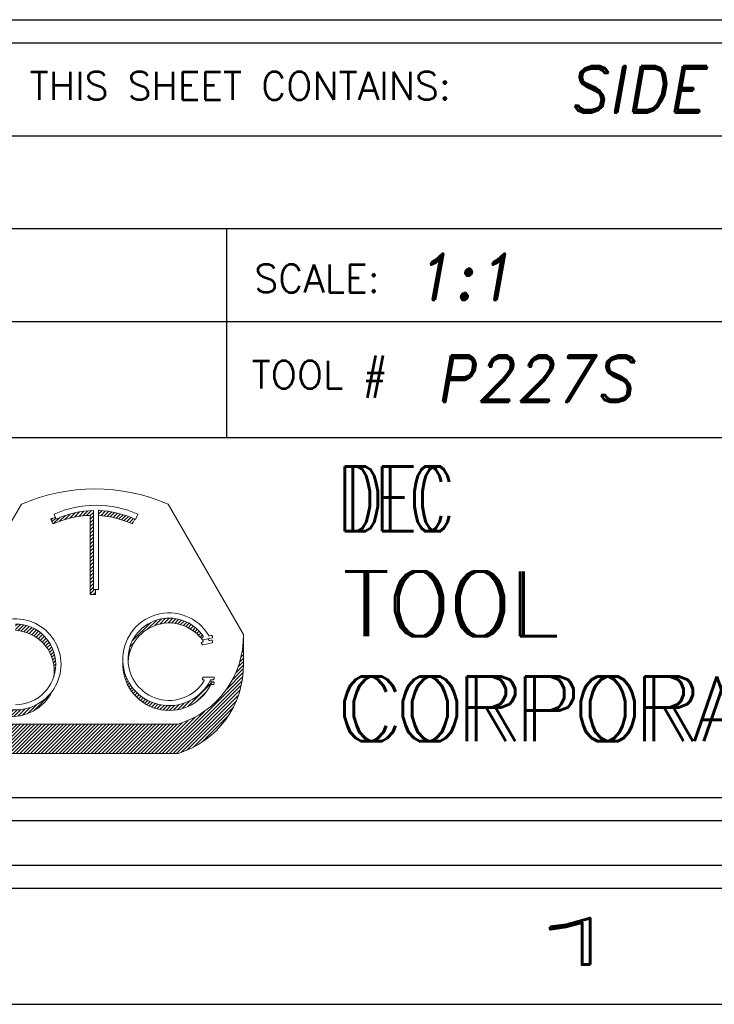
# Model space of a CAD drawing. Header units: inches. Extents: x 220 to 877, y 4 to 174.
# Tile 389 of 656: x 480.48 to 481.98, y 62.75 to 64.87. Entities that reach past the tile are written whole.
import ezdxf
from ezdxf.enums import TextEntityAlignment as Align

# ---------------------------------------------------------------- set-up
doc = ezdxf.new("R2010")
doc.units = ezdxf.units.IN
doc.header["$LTSCALE"] = 0.5
doc.header["$MEASUREMENT"] = 0
for name, color, linetype in [('SID-M-D', 42, 'Continuous'), ('SID-M-F', 202, 'Continuous'), ('SID-M-S', 105, 'Continuous')]:
    doc.layers.add(name, color=color, linetype=linetype)
doc.styles.add('PTI', font='romand.shx', dxfattribs={"oblique": 10})
doc.styles.add('R', font='ROMAND.SHX')
doc.styles.add('ROMANS', font='ROMANS.shx', dxfattribs={"height": 0.125})
doc.styles.get("Standard").update_dxf_attribs({"font": 'romans.shx'})

# ---------------------------------------------------------------- blocks, each defined once
blk = doc.blocks.new('*U9')
at = {"layer": 'SID-M-S'}
for p, q in [((-34.00000000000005, -0.2500000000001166), (-1.13242748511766e-14, -0.2499999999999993)), ((-34.00000000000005, -0.3000000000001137), (-1.13242748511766e-14, -0.3)), ((-34.00000000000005, -0.550000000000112), (2.886579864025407e-15, -0.55))]:
    blk.add_line(p, q, dxfattribs=at)
at = {"layer": 'SID-M-D', "style": 'R', "width": 4}
blk.add_text('1', height=0.09999999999, dxfattribs=at).set_placement((-2.327455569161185, -0.464284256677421))
blk = doc.blocks.new('JM_TITTLE_BOX_SID')
at = {"layer": 'SID-M-S'}
for p, q in [((-6.604933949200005, 1.32165344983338), (0.1049989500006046, 1.32165344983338)), ((-6.604933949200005, 1.121655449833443), (0.1049989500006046, 1.121655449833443)), ((-2.922002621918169, 0.6716599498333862), (-2.922002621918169, 1.121655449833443)), ((-6.604933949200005, 0.9216574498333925), (0.1049989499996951, 0.9216574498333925)), ((-2.922002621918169, 0.6716599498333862), (-2.922002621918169, 0.9216574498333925)), ((-4.43498749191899, 0.6716599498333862), (0.1049989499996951, 0.6716599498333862))]:
    blk.add_line(p, q, dxfattribs=at)
for points in [[(1.261213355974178e-13, -0.1549984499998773), (-6.499934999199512, -0.1549984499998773, -0.414213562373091), (-6.654933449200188, 1.163513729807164e-13), (-6.654933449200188, 1.416652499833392, -0.4142135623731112), (-6.499934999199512, 1.571650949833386), (1.261213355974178e-13, 1.571650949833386, -0.4142135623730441), (0.1549984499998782, 1.416652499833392), (0.1549984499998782, 1.163513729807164e-13, -0.4142135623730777)], [(1.261213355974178e-13, -0.1049989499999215), (-6.499934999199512, -0.1049989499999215, -0.4142135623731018), (-6.604933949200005, 1.163513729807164e-13), (-6.604933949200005, 1.416652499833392, -0.4142135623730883), (-6.499934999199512, 1.52165144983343), (1.261213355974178e-13, 1.52165144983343, -0.414213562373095), (0.1049989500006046, 1.416652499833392), (0.1049989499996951, 1.163513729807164e-13, -0.414213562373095)]]:
    blk.add_lwpolyline(points, format="xyb", close=True, dxfattribs=at)
at = {"layer": 'SID-M-D', "style": 'ROMANS'}
for s, p in [('THIS SHEET CONTAINS:', (-3.346844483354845, 1.398983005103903)), ('SCALE:', (-2.862737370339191, 0.9841196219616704)), ('TOOL #', (-2.868550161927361, 0.7766631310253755))]:
    blk.add_text(s, height=0.0599994, dxfattribs=at).set_placement(p)
at = {"layer": 'SID-M-D', "style": 'PTI', "oblique": 10}
for tag, p in [('CUSTOMER', (-5.990553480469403, 1.371591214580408)), ('DIEDATAINFO', (-2.18746001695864, 1.371591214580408)), ('PARTDESCRIPTION', (-5.966376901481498, 1.169693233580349)), ('00-00-00', (-1.009105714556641, 1.167793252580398)), ('PARTNUMBER', (-5.81595049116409, 0.9696952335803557)), ('REV', (-3.360356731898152, 0.9696952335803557)), ('SCALE', (-2.520436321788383, 0.9677952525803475)), ('SH', (-0.8571950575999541, 0.9677952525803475)), ('SHX', (-0.4057438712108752, 0.9677952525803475)), ('TOOL', (-2.472915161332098, 0.7480887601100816)), ('JOB', (-0.9225366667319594, 0.7480887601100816)), ('WTD', (-3.839149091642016, 0.7480887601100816))]:
    blk.add_attdef(tag, p, '', height=0.09999900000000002, dxfattribs=at)
blk.add_attdef('BUILT', text='', height=0.2499630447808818, dxfattribs=at).set_placement((-2.336101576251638, 0.2076912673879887), align=Align.CENTER)
blk = doc.blocks.new('*U20')
at = {"layer": 'SID-M-S', "color": 154, "linetype": 'Continuous', "lineweight": 0}
for p, q in [((30.90823444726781, -7.400318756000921), (30.92427807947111, -7.384275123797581)), ((30.92180204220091, -7.3973577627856), (30.93745801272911, -7.381701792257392)), ((30.93458070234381, -7.395185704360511), (30.9499191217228, -7.379847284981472)), ((30.94670802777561, -7.393664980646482), (30.96177872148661, -7.378594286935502)), ((30.95828288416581, -7.392696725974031), (30.97312277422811, -7.37785683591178)), ((30.9688062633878, -7.392779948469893), (30.9784249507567, -7.38316126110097)), ((30.9939249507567, -7.378267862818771), (30.99513249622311, -7.37706031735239)), ((30.9939249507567, -7.38887446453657), (31.0049765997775, -7.377822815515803)), ((31.0003093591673, -7.393096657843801), (31.01453414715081, -7.378871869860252)), ((31.00995621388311, -7.394056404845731), (31.0238261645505, -7.38018645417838)), ((31.01931702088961, -7.395302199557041), (31.03287053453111, -7.381748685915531)), ((31.02841251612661, -7.396813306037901), (31.04168259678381, -7.383543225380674)), ((31.03726030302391, -7.398572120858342), (31.05027560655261, -7.385556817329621)), ((30.8517469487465, -7.403773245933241), (30.85266870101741, -7.402851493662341)), ((30.8550412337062, -7.411085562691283), (30.86619345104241, -7.399933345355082)), ((30.86007272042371, -7.416660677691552), (30.87823271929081, -7.398500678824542)), ((30.87780880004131, -7.409531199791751), (30.89500435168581, -7.392335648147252)), ((30.89367612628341, -7.404270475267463), (30.910211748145, -7.387734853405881)), ((30.9688062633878, -7.403386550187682), (30.9784249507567, -7.393767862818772)), ((30.9688062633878, -7.41399315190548), (30.9784249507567, -7.404374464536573)), ((30.9688062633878, -7.424599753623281), (30.9784249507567, -7.414981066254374)), ((31.0458754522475, -7.400563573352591), (31.05866108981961, -7.387777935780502)), ((31.05427095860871, -7.402774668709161), (31.06684912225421, -7.390196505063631)), ((31.0624580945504, -7.405194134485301), (31.07484855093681, -7.392803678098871)), ((31.07044668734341, -7.407812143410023), (31.08266717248, -7.395591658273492)), ((31.0782453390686, -7.410620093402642), (31.09031187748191, -7.398553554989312)), ((31.0858616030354, -7.413610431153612), (31.09778876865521, -7.40168326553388)), ((31.09330212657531, -7.416776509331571), (31.09731554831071, -7.412763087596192)), ((30.9688062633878, -7.435206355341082), (30.9784249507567, -7.425587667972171)), ((30.9688062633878, -7.445812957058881), (30.9784249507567, -7.436194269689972)), ((30.9688062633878, -7.456419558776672), (30.9784249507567, -7.446800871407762)), ((30.9688062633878, -7.46702616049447), (30.9784249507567, -7.457407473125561)), ((30.9688062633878, -7.477632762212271), (30.9784249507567, -7.46801407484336)), ((30.9688062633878, -7.488239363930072), (30.9784249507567, -7.478620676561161)), ((30.9688062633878, -7.498845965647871), (30.9784249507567, -7.489227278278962)), ((30.9688062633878, -7.50945256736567), (30.9784249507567, -7.499833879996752)), ((30.9688062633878, -7.520059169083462), (30.9784249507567, -7.510440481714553)), ((30.9688062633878, -7.530665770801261), (30.9784249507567, -7.52104708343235)), ((30.9688062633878, -7.541272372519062), (30.9784249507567, -7.531653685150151)), ((30.9688062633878, -7.551878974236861), (30.9784249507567, -7.54226028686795)), ((30.9688062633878, -7.562485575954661), (30.9784249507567, -7.552866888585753)), ((30.9688062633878, -7.573092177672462), (30.9784249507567, -7.56347349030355)), ((30.9688062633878, -7.583698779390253), (30.9784249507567, -7.57408009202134)), ((30.9688062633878, -7.594305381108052), (30.9784249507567, -7.584686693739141)), ((30.9688062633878, -7.604911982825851), (30.9784249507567, -7.595293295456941)), ((30.9688062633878, -7.615518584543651), (30.9784249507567, -7.605899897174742)), ((30.9688062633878, -7.626125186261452), (30.9819734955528, -7.612957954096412)), ((30.9780239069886, -7.627514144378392), (30.98430626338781, -7.621231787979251))]:
    blk.add_line(p, q, dxfattribs=at)
blk = doc.blocks.new('*U21')
at = {"layer": 'SID-M-S', "color": 154, "linetype": 'Continuous', "lineweight": 0}
for p, q in [((30.724597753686, -7.711234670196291), (30.7308066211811, -7.705025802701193)), ((31.14092889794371, -7.729774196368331), (31.16700132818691, -7.703701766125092)), ((31.1613293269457, -7.719980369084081), (31.18117147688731, -7.700138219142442)), ((31.17645956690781, -7.715456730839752), (31.1934597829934, -7.698456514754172)), ((31.18930750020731, -7.713215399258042), (31.2045105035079, -7.698012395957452)), ((31.2007458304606, -7.712383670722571), (31.214645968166, -7.698483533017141)), ((31.2111764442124, -7.712559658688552), (31.22405471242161, -7.699681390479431)), ((31.2208240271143, -7.713518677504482), (31.23285784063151, -7.701484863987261)), ((31.22982889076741, -7.715120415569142), (31.24113803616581, -7.7038112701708)), ((31.23828505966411, -7.717270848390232), (31.24895409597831, -7.706601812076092)), ((30.7186746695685, -7.727764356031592), (30.7308066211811, -7.71563240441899)), ((30.7186746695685, -7.738370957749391), (30.7308066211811, -7.726239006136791)), ((30.7186746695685, -7.748977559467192), (30.7308066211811, -7.736845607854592)), ((30.7464316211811, -7.721220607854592), (30.75194597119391, -7.715706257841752)), ((30.7464316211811, -7.731827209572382), (30.76170379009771, -7.716555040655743)), ((30.7534293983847, -7.735436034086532), (30.77078869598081, -7.718076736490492)), ((30.76273448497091, -7.736737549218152), (30.77930370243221, -7.720168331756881)), ((30.77143823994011, -7.738640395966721), (30.7873202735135, -7.722758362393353)), ((30.7796214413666, -7.741063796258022), (30.7948896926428, -7.725795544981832)), ((30.7873414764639, -7.7439503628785), (30.80204950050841, -7.729242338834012)), ((30.7946401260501, -7.747258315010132), (30.80882736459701, -7.733071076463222)), ((30.8015481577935, -7.750956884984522), (30.8152435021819, -7.737261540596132)), ((31.0943528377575, -7.765743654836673), (31.1491803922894, -7.710916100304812)), ((31.24625856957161, -7.719903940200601), (31.2563489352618, -7.709813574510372)), ((31.25379725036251, -7.722971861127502), (31.26335430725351, -7.71341480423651)), ((31.26093637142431, -7.726439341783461), (31.269993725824, -7.717381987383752)), ((31.26770208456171, -7.730280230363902), (31.27628433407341, -7.721697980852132)), ((31.2741136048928, -7.734475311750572), (31.28223811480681, -7.726350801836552)), ((31.2801846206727, -7.739010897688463), (31.2878626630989, -7.731332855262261)), ((31.28592420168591, -7.743877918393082), (31.29316164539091, -7.736640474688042)), ((30.7186746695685, -7.759584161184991), (30.7308066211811, -7.747452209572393)), ((30.7186746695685, -7.770190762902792), (30.7308066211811, -7.758058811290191)), ((30.80808816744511, -7.75502347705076), (30.82131223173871, -7.741799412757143)), ((30.81427638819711, -7.759441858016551), (30.82704296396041, -7.7466752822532)), ((30.8201238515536, -7.764200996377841), (30.83244080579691, -7.751884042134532)), ((30.8256371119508, -7.769294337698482), (30.8375068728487, -7.757424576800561)), ((30.8308186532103, -7.774719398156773), (30.842238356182, -7.763299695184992)), ((31.29133735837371, -7.749071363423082), (31.29813501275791, -7.742273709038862)), ((31.296425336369, -7.754589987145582), (31.3027789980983, -7.748236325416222)), ((31.4247670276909, -7.764134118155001), (31.4249941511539, -7.763906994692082)), ((30.5408466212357, -7.767706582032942), (30.5410348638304, -7.767518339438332)), ((30.5408466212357, -7.778313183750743), (30.5417783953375, -7.777381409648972)), ((30.5408466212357, -7.788919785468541), (30.54284126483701, -7.786925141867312)), ((30.7186746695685, -7.780797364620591), (30.7308066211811, -7.768665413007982)), ((30.7186746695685, -7.791403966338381), (30.7308066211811, -7.779272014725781)), ((30.7186746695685, -7.802010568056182), (30.7308066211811, -7.789878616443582)), ((30.8356670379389, -7.780477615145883), (30.84662835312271, -7.769516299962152)), ((30.84017682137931, -7.786574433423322), (30.8506654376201, -7.776085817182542)), ((30.84433821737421, -7.793019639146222), (30.8543329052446, -7.783024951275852)), ((30.84813646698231, -7.799827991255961), (30.8576075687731, -7.790356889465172)), ((31.08357495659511, -7.797734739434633), (31.0890848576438, -7.792224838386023)), ((31.08713850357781, -7.783564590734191), (31.098878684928, -7.771824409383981)), ((31.4207880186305, -7.799932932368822), (31.4249941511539, -7.795726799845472)), ((31.42272809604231, -7.787386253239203), (31.4249941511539, -7.785120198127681)), ((31.4240217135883, -7.775486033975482), (31.4249941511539, -7.774513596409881)), ((30.5406923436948, -7.831500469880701), (30.54982713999, -7.822365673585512)), ((30.5408466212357, -7.799526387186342), (30.54419758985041, -7.796175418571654)), ((30.5408466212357, -7.810132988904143), (30.54582573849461, -7.805153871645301)), ((30.5408466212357, -7.820739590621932), (30.54770744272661, -7.813878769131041)), ((30.7186746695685, -7.812617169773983), (30.7308066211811, -7.800485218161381)), ((30.7186746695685, -7.823223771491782), (30.7308066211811, -7.811091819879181)), ((30.7186746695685, -7.833830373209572), (30.7308066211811, -7.821698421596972)), ((30.85155080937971, -7.807020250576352), (30.8604578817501, -7.798113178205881)), ((30.8545528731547, -7.81462478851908), (30.86284098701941, -7.806336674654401)), ((30.8571041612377, -7.822680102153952), (30.86469792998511, -7.815086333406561)), ((30.8591520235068, -7.831238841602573), (30.8659455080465, -7.824445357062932)), ((31.08144913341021, -7.821073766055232), (31.0823198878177, -7.820203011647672)), ((31.0818932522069, -7.810023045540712), (31.0845612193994, -7.807355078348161)), ((31.41435587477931, -7.827578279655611), (31.4249941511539, -7.816940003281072)), ((31.4180644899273, -7.813263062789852), (31.4249941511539, -7.806333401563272)), ((30.54060715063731, -7.842192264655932), (30.55217147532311, -7.830627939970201)), ((30.5409205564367, -7.852485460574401), (30.5547289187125, -7.838677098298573)), ((30.5415921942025, -7.862420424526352), (30.5574894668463, -7.846523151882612)), ((30.5425893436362, -7.872029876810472), (30.56044440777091, -7.854174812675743)), ((30.7186746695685, -7.844436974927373), (30.7308066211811, -7.832305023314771)), ((30.7186746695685, -7.855043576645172), (30.7308066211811, -7.842911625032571)), ((30.7186746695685, -7.865650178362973), (30.7308066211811, -7.853518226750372)), ((30.8606229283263, -7.840374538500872), (30.86646140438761, -7.834536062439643)), ((30.8614105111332, -7.850193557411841), (30.86605434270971, -7.845549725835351)), ((31.0658355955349, -7.836687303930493), (31.06668190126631, -7.835840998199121)), ((31.06634437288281, -7.846785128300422), (31.0680374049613, -7.845092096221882)), ((31.0674981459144, -7.856237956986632), (31.0699136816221, -7.85382242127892)), ((31.39248507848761, -7.881268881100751), (31.4248623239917, -7.848891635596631)), ((31.40245746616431, -7.860689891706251), (31.42503902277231, -7.838108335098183)), ((31.40934248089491, -7.843198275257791), (31.4249941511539, -7.827546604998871)), ((30.5438850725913, -7.881340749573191), (30.5635861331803, -7.861639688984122)), ((30.5454569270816, -7.890375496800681), (30.5669079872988, -7.868924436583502)), ((30.5472859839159, -7.899153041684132), (30.57040414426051, -7.876034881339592)), ((30.54935615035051, -7.907689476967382), (30.574069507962, -7.882976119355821)), ((30.7186746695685, -7.876256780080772), (30.7308066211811, -7.864124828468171)), ((30.7186746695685, -7.886863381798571), (30.7308066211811, -7.874731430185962)), ((30.86018000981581, -7.872637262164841), (30.8608192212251, -7.871998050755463)), ((30.86135245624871, -7.860858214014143), (30.86439523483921, -7.857815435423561)), ((31.06919956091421, -7.865143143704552), (31.0722489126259, -7.862093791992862)), ((31.0713794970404, -7.873569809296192), (31.07499726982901, -7.869952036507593)), ((31.0739871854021, -7.881568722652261), (31.0781240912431, -7.877431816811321)), ((31.194291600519, -8.100675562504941), (31.42305418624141, -7.871912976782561)), ((31.37541914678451, -7.908941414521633), (31.42422372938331, -7.860136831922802)), ((30.55165363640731, -7.915998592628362), (30.5778996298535, -7.889752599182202)), ((30.5541665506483, -7.924092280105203), (30.581890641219, -7.896368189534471)), ((30.55688458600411, -7.931980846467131), (30.5860391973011, -7.902826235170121)), ((30.5597987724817, -7.939673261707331), (30.5903424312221, -7.909129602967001)), ((30.7186746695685, -7.897469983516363), (30.7308066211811, -7.885338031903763)), ((30.7186746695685, -7.908076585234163), (30.7308066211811, -7.895944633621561)), ((30.7186746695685, -7.918683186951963), (30.7308066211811, -7.906551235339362)), ((31.07698445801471, -7.889178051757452), (31.08160285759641, -7.884559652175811)), ((31.0803422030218, -7.896426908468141), (31.0854132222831, -7.89135588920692)), ((31.0840380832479, -7.903337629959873), (31.0895396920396, -7.897836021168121)), ((31.08805502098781, -7.90992729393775), (31.09397072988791, -7.904011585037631)), ((31.092380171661, -7.916208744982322), (31.09869814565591, -7.909890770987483)), ((31.20489820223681, -8.100675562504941), (31.4212617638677, -7.884312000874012)), ((31.21550480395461, -8.100675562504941), (31.41871936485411, -7.897461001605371)), ((31.2261114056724, -8.100675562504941), (31.4152422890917, -7.911544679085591)), ((31.25957851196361, -7.961142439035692), (31.33263008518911, -7.888090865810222)), ((31.33567849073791, -7.895649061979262), (31.3370280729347, -7.894299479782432)), ((30.56290128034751, -7.947177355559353), (30.59479791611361, -7.915280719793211)), ((30.56618526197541, -7.954499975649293), (30.5994036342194, -7.92128160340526)), ((30.56964472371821, -7.961647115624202), (30.6041579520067, -7.927133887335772)), ((30.57327442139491, -7.968624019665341), (30.6090596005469, -7.932838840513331)), ((30.577069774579, -7.975435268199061), (30.61410766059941, -7.938397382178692)), ((30.7186746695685, -7.929289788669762), (30.7308066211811, -7.917157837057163)), ((30.7186746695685, -7.939896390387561), (30.7308066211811, -7.927764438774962)), ((30.7186746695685, -7.950502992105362), (30.7308066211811, -7.938371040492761)), ((30.8024356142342, -7.972808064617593), (30.851462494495, -7.923781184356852)), ((31.0970042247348, -7.922191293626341), (31.10371669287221, -7.915478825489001)), ((31.10192093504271, -7.927881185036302), (31.10902382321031, -7.920778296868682)), ((31.10712682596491, -7.933281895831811), (31.1146195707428, -7.925789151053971)), ((31.1126210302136, -7.938394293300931), (31.1205065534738, -7.930508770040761)), ((31.11840525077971, -7.943216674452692), (31.12669009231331, -7.934931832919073)), ((31.124483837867, -7.947744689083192), (31.13317846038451, -7.939050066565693)), ((31.2395876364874, -8.09780593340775), (31.41054298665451, -7.926850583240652)), ((31.2842467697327, -7.947080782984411), (31.3161852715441, -7.915142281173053)), ((30.58102679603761, -7.982084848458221), (30.6193015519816, -7.943810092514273)), ((30.5851420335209, -7.988576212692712), (30.6246410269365, -7.949077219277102)), ((30.5894125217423, -7.994912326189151), (30.63012616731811, -7.954198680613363)), ((30.59383574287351, -8.001095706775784), (30.6357573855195, -7.959174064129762)), ((30.5984095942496, -8.007128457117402), (30.64153542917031, -7.964002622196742)), ((30.6031323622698, -8.01301229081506), (30.6474613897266, -7.968683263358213)), ((30.7186746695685, -7.961109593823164), (30.7308066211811, -7.948977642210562)), ((30.7186746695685, -7.971716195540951), (30.7308066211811, -7.959584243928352)), ((30.7186746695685, -7.982322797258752), (30.7308066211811, -7.970190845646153)), ((30.7210713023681, -7.990532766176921), (30.7405816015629, -7.971022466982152)), ((30.73106930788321, -7.991141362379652), (30.75114383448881, -7.971066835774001)), ((30.74184775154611, -7.990969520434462), (30.7626413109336, -7.970175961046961)), ((30.7536294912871, -7.989794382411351), (30.7754090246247, -7.968014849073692)), ((30.7668066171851, -7.987223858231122), (30.79011401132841, -7.963916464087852)), ((30.7822061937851, -7.982430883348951), (30.80857386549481, -7.956063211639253)), ((31.13086399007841, -7.951971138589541), (31.13998329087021, -7.942851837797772)), ((31.13755610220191, -7.955885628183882), (31.14712019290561, -7.946321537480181)), ((31.14457430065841, -7.959474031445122), (31.1546096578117, -7.949438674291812)), ((31.1519372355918, -7.962717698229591), (31.1624783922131, -7.952176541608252)), ((31.15966924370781, -7.965592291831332), (31.17076130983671, -7.954500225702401)), ((31.16780207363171, -7.968066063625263), (31.17950459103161, -7.956363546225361)), ((31.17637750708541, -7.970097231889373), (31.1887705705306, -7.957704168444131)), ((31.18545148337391, -7.971629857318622), (31.1986459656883, -7.958435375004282)), ((31.195100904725, -7.972587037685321), (31.20925672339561, -7.958431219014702)), ((31.20543559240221, -7.972858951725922), (31.22079745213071, -7.957497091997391)), ((31.2166211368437, -7.972280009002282), (31.23359813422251, -7.955303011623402)), ((31.2289280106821, -7.970579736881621), (31.2483104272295, -7.951197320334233)), ((31.2428574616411, -7.967256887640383), (31.2666766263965, -7.943437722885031)), ((31.2566113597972, -8.091388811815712), (31.40412586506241, -7.943874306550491)), ((31.2763627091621, -8.082244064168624), (31.3949811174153, -7.963625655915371)), ((30.608002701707, -8.01874855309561), (30.6535367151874, -7.973214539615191)), ((30.6130196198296, -8.024338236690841), (30.659763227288, -7.977594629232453)), ((30.6181824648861, -8.029781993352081), (30.6661431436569, -7.981821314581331)), ((30.6234909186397, -8.035080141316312), (30.67267910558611, -7.985891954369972)), ((30.6289449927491, -8.04023266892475), (30.679374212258, -7.989803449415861)), ((30.634545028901, -8.045239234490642), (30.68623206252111, -7.993552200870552)), ((30.64029170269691, -8.05009916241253), (30.6932568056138, -7.997134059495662)), ((30.6461860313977, -8.054811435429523), (30.70045320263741, -8.000544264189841)), ((31.17307839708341, -8.100675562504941), (31.2811191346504, -7.992634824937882)), ((31.1836849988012, -8.100675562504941), (31.3087916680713, -7.975568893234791)), ((31.30174791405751, -8.067465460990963), (31.38020251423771, -7.989010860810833)), ((30.65222938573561, -8.059374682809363), (30.70782670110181, -8.0037773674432)), ((30.6584235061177, -8.063787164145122), (30.7153835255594, -8.006827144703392)), ((30.66477052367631, -8.068046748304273), (30.72313078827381, -8.009686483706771)), ((30.6712729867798, -8.07215088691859), (30.7310766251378, -8.0123472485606)), ((30.677933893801, -8.076096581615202), (30.74046811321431, -8.013562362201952)), ((30.6847567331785, -8.079880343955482), (30.75107471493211, -8.013562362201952)), ((30.6917455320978, -8.083498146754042), (30.7616813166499, -8.013562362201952)), ((30.6989049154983, -8.086945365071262), (30.77228791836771, -8.013562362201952)), ((30.7062401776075, -8.090216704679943), (30.78289452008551, -8.013562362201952)), ((30.7137573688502, -8.093306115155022), (30.7935011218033, -8.013562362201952)), ((30.7214634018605, -8.096206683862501), (30.80410772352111, -8.013562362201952)), ((30.7293661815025, -8.098910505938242), (30.81471432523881, -8.013562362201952)), ((30.73820772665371, -8.100675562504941), (30.8253209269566, -8.013562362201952)), ((30.74881432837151, -8.100675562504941), (30.8359275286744, -8.013562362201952)), ((30.75942093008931, -8.100675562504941), (30.84653413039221, -8.013562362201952)), ((30.770027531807, -8.100675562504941), (30.85714073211, -8.013562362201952)), ((30.78063413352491, -8.100675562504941), (30.86774733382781, -8.013562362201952)), ((30.79124073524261, -8.100675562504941), (30.8783539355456, -8.013562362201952)), ((30.8018473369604, -8.100675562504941), (30.8889605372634, -8.013562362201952)), ((30.81245393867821, -8.100675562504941), (30.89956713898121, -8.013562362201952)), ((30.823060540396, -8.100675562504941), (30.910173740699, -8.013562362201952)), ((30.83366714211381, -8.100675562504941), (30.9207803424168, -8.013562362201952)), ((30.84427374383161, -8.100675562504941), (30.9313869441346, -8.013562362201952)), ((30.85488034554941, -8.100675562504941), (30.94199354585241, -8.013562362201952)), ((30.8654869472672, -8.100675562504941), (30.95260014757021, -8.013562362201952)), ((30.876093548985, -8.100675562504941), (30.96320674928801, -8.013562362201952)), ((30.8867001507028, -8.100675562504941), (30.97381335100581, -8.013562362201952)), ((30.8973067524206, -8.100675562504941), (30.9844199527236, -8.013562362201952)), ((30.9079133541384, -8.100675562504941), (30.99502655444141, -8.013562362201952)), ((30.91851995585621, -8.100675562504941), (31.00563315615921, -8.013562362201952)), ((30.929126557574, -8.100675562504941), (31.016239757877, -8.013562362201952)), ((30.93973315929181, -8.100675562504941), (31.02684635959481, -8.013562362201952)), ((30.95033976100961, -8.100675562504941), (31.0374529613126, -8.013562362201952)), ((30.96094636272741, -8.100675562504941), (31.04805956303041, -8.013562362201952)), ((30.97155296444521, -8.100675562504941), (31.05866616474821, -8.013562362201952)), ((30.982159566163, -8.100675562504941), (31.069272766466, -8.013562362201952)), ((30.9927661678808, -8.100675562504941), (31.07987936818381, -8.013562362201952)), ((31.00337276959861, -8.100675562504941), (31.0904859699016, -8.013562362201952)), ((31.0139793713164, -8.100675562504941), (31.1010925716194, -8.013562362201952)), ((31.02458597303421, -8.100675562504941), (31.11169917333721, -8.013562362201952)), ((31.035192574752, -8.100675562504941), (31.122305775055, -8.013562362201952)), ((31.04579917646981, -8.100675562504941), (31.13291237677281, -8.013562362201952)), ((31.05640577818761, -8.100675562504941), (31.1435189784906, -8.013562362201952)), ((31.06701237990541, -8.100675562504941), (31.1541255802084, -8.013562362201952)), ((31.0776189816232, -8.100675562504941), (31.16473218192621, -8.013562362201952)), ((31.088225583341, -8.100675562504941), (31.175338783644, -8.013562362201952)), ((31.0988321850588, -8.100675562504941), (31.1859453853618, -8.013562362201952)), ((31.10943878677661, -8.100675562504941), (31.1965519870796, -8.013562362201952)), ((31.1200453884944, -8.100675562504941), (31.20715858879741, -8.013562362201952)), ((31.13065199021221, -8.100675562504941), (31.21776519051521, -8.013562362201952)), ((31.14125859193, -8.100675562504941), (31.22837179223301, -8.013562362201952)), ((31.15186519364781, -8.100675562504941), (31.24304852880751, -8.009492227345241)), ((31.1624717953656, -8.100675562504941), (31.26054014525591, -8.002607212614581))]:
    blk.add_line(p, q, dxfattribs=at)
blk = doc.blocks.new('*U22')
at = {"layer": 'SID-M-F', "color": 202, "linetype": 'Continuous', "lineweight": 0}
blk.add_line((-3.883355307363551, -0.05081376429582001), (-3.867597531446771, -0.03505598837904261), dxfattribs=at)
blk = doc.blocks.new('*U19')
at = {"layer": 'SID-M-D', "color": 42, "linetype": 'Continuous', "lineweight": 0}
for p, q in [((-3.526365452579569, 0.2516839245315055), (-3.364734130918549, 0.5274004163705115)), ((-3.209598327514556, 0.3436810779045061), (-3.209598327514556, 0.5140114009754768)), ((-3.198377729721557, 0.3436810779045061), (-3.198377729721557, 0.5145013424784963)), ((-3.048107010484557, 0.5274004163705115), (-2.886322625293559, 0.2467377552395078)), ((-3.296793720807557, 0.4851054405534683), (-3.301439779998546, 0.4954182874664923)), ((-3.294476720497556, 0.505955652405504), (-3.289830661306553, 0.4956428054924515)), ((-3.21656138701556, 0.3331437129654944), (-3.21656138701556, 0.5034740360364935)), ((-3.120462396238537, 0.4954182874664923), (-3.125108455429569, 0.4851054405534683)), ((-3.113499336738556, 0.505955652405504), (-3.118624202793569, 0.4945799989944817)), ((-3.209598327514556, 0.3436810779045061), (-3.198377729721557, 0.3436810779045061)), ((-3.205340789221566, 0.3436810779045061), (-3.205340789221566, 0.3331437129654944)), ((-3.205340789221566, 0.3331437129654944), (-3.21656138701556, 0.3331437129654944)), ((-2.977574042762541, 0.2399495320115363), (-2.974284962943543, 0.2406948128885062)), ((-2.973135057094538, 0.2352028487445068), (-2.953917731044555, 0.2395573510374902)), ((-2.958801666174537, 0.2442032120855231), (-2.955687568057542, 0.2449088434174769)), ((-2.958801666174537, 0.2338279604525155), (-2.955687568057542, 0.2345335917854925)), ((-2.886322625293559, 0.1836756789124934), (-2.886322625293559, 0.2467377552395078)), ((-2.977574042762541, 0.2295742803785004), (-2.974284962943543, 0.2303195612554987)), ((-2.953917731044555, 0.2291820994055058), (-2.973135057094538, 0.2248275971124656)), ((-2.972731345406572, 0.149274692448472), (-2.972879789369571, 0.149274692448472)), ((-2.971767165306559, 0.1548849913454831), (-2.950808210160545, 0.1548849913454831)), ((-2.951674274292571, 0.149274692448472), (-2.955605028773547, 0.149274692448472)), ((-2.959234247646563, 0.1445097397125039), (-2.950808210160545, 0.1445097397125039)), ((-2.951674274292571, 0.1388994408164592), (-2.955605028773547, 0.1388994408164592)), ((-3.385815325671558, 0.05367972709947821), (-3.027025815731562, 0.05367972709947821)), ((-3.385815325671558, -0.009382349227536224), (-3.027025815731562, -0.009382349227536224))]:
    blk.add_line(p, q, dxfattribs=at)
for centre, radius, start, end in [((-3.206420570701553, 0.1674533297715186), 0.3932239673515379, 66.25892877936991, 113.7410712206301), ((-3.203988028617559, 0.3050981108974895), 0.2202996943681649, 65.74787367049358, 114.2521263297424), ((-3.203988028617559, 0.3050981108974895), 0.2089886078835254, 91.53828992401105, 114.2521263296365), ((-3.210951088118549, 0.2945607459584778), 0.220299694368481, 65.22242550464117, 86.72812957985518), ((-3.210951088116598, 0.2945607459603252), 0.2202996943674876, 111.4742050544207, 114.2521263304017), ((-3.210951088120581, 0.2945607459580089), 0.2089886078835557, 91.53828992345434, 114.2521263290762), ((-3.210951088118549, 0.2945607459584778), 0.208988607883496, 65.74787367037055, 86.55083749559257), ((-3.377540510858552, 0.182498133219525), 0.09811480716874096, 263.3799827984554, 96.6200172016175), ((-3.04637674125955, 0.1934679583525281), 0.09995359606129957, 31.05799943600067, 333.1241405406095), ((-3.046376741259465, 0.1934679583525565), 0.0886425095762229, 34.34743886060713, 328.0087915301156), ((-3.377540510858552, 0.182498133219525), 0.08689420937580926, 270, 90), ((-3.381134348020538, 0.1685563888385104), 0.0868942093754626, 350.2973574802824, 87.62964123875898), ((-3.046376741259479, 0.1830927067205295), 0.0886425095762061, 34.34743886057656, 176.6449619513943), ((-3.084119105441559, 0.2430922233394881), 0.197830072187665, 286.7740167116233, 1.055883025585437), ((-3.046376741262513, 0.1934679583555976), 0.08303221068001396, 30.84497123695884, 34.04208588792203), ((-2.973534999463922, 0.2369678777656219), 0.001809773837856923, 210.8449712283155, 282.7672016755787), ((-2.974684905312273, 0.242459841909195), 0.001809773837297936, 282.7672016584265, 34.3474388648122), ((-3.046376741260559, 0.1830927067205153), 0.09995359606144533, 31.05799943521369, 33.04190547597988), ((-2.959201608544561, 0.2459682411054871), 0.001809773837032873, 211.0579994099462, 282.7672017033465), ((-2.959201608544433, 0.2355929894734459), 0.001809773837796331, 211.0579994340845, 282.7672016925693), ((-2.955287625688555, 0.2431438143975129), 0.001809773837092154, 28.60604018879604, 102.7672016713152), ((-2.955287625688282, 0.2327685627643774), 0.001809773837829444, 28.6060402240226, 102.7672016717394), ((-2.95431767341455, 0.2413223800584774), 0.001809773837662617, 282.7672016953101, 27.46644868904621), ((-3.04637674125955, 0.1934679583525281), 0.1055638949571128, 27.46644867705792, 28.60604021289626), ((-3.046376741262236, 0.1830927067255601), 0.105563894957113, 27.46644867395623, 28.60604020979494), ((-3.046376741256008, 0.1830927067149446), 0.0830322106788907, 30.84497124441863, 34.04208589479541), ((-2.973534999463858, 0.2265926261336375), 0.001809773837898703, 210.8449712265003, 282.7672016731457), ((-2.974684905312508, 0.2320845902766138), 0.001809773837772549, 282.7672016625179, 34.34743887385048), ((-2.954317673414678, 0.2309471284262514), 0.001809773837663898, 282.7672017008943, 27.4664486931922), ((-3.046376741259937, 0.1830927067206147), 0.09995359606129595, 177.0249928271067, 333.1241405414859), ((-3.084119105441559, 0.1800301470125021), 0.1978300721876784, 286.7740167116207, 1.055883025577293), ((-2.972879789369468, 0.1510844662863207), 0.001809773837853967, 150.0292382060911, 269.9999999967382), ((-3.046376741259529, 0.1934679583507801), 0.0830322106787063, 330.0292382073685, 331.5694103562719), ((-2.971767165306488, 0.1530752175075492), 0.001809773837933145, 90.00000000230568, 151.5694103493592), ((-2.972731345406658, 0.1474649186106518), 0.001809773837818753, 328.0087915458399, 89.99999999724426), ((-2.955605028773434, 0.1474649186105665), 0.001809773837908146, 90.00000000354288, 153.1241405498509), ((-2.95167427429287, 0.1510844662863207), 0.001809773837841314, 270.0000000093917, 335.8893982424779), ((-2.950808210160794, 0.153075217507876), 0.001809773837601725, 337.0882933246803, 89.99999999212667), ((-3.046376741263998, 0.1934679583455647), 0.1055638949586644, 335.8893982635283, 337.0882933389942), ((-3.046376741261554, 0.1830927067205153), 0.08303221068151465, 330.2293381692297, 331.5694103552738), ((-2.971767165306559, 0.1426999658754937), 0.001809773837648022, 118.2755685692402, 151.5694103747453), ((-2.955605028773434, 0.1370896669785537), 0.001809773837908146, 90.00000000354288, 153.1241405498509), ((-2.951674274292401, 0.1407092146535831), 0.001809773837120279, 269.9999999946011, 335.8893982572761), ((-2.950808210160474, 0.14269996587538), 0.001809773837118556, 337.088293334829, 90.0000000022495), ((-3.046376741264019, 0.1830927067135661), 0.1055638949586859, 335.8893982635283, 337.0882933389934), ((-3.386322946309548, 0.1679974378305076), 0.09811480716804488, 263.37998279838, 333.7546956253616)]:
    blk.add_arc(centre, radius, start, end, dxfattribs=at)
at = {"layer": 'SID-M-F', "color": 202, "linetype": 'Continuous', "lineweight": 0}
blk.add_line((-3.300839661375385, 0.4940862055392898), (-3.297987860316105, 0.4969380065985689), dxfattribs=at)
at = {"layer": 'SID-M-S', "color": 154, "linetype": 'Continuous', "lineweight": 0}
for p, q in [((-3.260409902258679, 0.4976126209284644), (-3.248795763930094, 0.5092267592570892)), ((-3.250588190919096, 0.499756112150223), (-3.239254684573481, 0.5110896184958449)), ((-3.241337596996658, 0.5013284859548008), (-3.230233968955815, 0.512432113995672)), ((-3.23255851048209, 0.5024293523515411), (-3.221648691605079, 0.5133391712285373)), ((-3.224179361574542, 0.5031302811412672), (-3.213436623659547, 0.5138730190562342)), ((-3.216561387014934, 0.5030700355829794), (-3.209598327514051, 0.5100330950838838)), ((-3.198377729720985, 0.5135754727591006), (-3.197503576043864, 0.5144496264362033)), ((-3.198377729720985, 0.5058972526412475), (-3.190377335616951, 0.5138976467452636)), ((-3.193755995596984, 0.5028407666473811), (-3.183458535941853, 0.5131382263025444)), ((-3.186772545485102, 0.5021459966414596), (-3.176731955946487, 0.5121865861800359)), ((-3.179996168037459, 0.5012441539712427), (-3.170184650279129, 0.5110556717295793)), ((-3.173411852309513, 0.5001502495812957), (-3.163805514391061, 0.5097565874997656)), ((-3.301301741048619, 0.4951118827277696), (-3.300634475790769, 0.4957791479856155)), ((-3.298916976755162, 0.489818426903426), (-3.290843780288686, 0.4978916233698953)), ((-3.295274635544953, 0.4857825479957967), (-3.282128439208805, 0.4989287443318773)), ((-3.282435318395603, 0.4909436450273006), (-3.269987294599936, 0.5033916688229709)), ((-3.27094880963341, 0.4947519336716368), (-3.258978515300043, 0.506722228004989)), ((-3.216561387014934, 0.4953918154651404), (-3.209598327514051, 0.5023548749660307)), ((-3.216561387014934, 0.4877135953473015), (-3.209598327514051, 0.4946766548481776)), ((-3.167006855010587, 0.4988770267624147), (-3.157584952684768, 0.5082989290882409)), ((-3.160770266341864, 0.4974353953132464), (-3.151514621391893, 0.5066910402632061)), ((-3.154692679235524, 0.4958347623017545), (-3.1455872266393, 0.5049402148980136)), ((-3.148765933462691, 0.4940832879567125), (-3.139796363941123, 0.5030528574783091)), ((-3.142982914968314, 0.4921880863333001), (-3.134136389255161, 0.5010346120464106)), ((-3.137337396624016, 0.4901553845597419), (-3.128602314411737, 0.4988904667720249)), ((-3.131823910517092, 0.4879906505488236), (-3.123189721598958, 0.4966248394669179)), ((-3.126437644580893, 0.4856986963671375), (-3.123532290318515, 0.4886040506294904)), ((-3.216561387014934, 0.4800353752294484), (-3.209598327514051, 0.4869984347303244)), ((-3.216561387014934, 0.4723571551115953), (-3.209598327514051, 0.4793202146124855)), ((-3.216561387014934, 0.4646789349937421), (-3.209598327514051, 0.4716419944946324)), ((-3.216561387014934, 0.4570007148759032), (-3.209598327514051, 0.4639637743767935)), ((-3.216561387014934, 0.4493224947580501), (-3.209598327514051, 0.4562855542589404)), ((-3.216561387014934, 0.441644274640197), (-3.209598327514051, 0.4486073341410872)), ((-3.216561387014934, 0.4339660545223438), (-3.209598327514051, 0.4409291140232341)), ((-3.216561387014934, 0.4262878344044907), (-3.209598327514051, 0.433250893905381)), ((-3.216561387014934, 0.4186096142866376), (-3.209598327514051, 0.425572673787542)), ((-3.216561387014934, 0.4109313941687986), (-3.209598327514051, 0.4178944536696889)), ((-3.216561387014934, 0.4032531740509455), (-3.209598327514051, 0.4102162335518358)), ((-3.216561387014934, 0.3955749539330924), (-3.209598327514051, 0.4025380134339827)), ((-3.216561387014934, 0.3878967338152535), (-3.209598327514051, 0.3948597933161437)), ((-3.216561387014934, 0.3802185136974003), (-3.209598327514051, 0.3871815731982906)), ((-3.216561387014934, 0.3725402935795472), (-3.209598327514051, 0.3795033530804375)), ((-3.216561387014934, 0.3648620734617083), (-3.209598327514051, 0.3718251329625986)), ((-3.216561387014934, 0.3571838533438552), (-3.209598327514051, 0.3641469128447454)), ((-3.216561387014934, 0.349505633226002), (-3.209598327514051, 0.3564686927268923)), ((-3.216561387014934, 0.3418274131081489), (-3.209598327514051, 0.3487904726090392)), ((-3.216561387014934, 0.3341491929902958), (-3.207029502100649, 0.3436810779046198)), ((-3.209888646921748, 0.3331437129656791), (-3.205340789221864, 0.3376915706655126)), ((-3.091960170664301, 0.2591166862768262), (-3.073086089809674, 0.2779907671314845)), ((-3.077192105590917, 0.2662065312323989), (-3.062828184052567, 0.2805704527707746)), ((-3.066239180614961, 0.2694812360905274), (-3.053932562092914, 0.2817878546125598)), ((-3.056938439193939, 0.2711037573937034), (-3.045932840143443, 0.2821093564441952)), ((-3.048658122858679, 0.2717058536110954), (-3.038595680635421, 0.2817682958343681)), ((-3.04110730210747, 0.2715784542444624), (-3.031784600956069, 0.2809011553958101)), ((-3.034123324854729, 0.2708842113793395), (-3.025411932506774, 0.2795956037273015)), ((-3.027604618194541, 0.2697246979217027), (-3.019417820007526, 0.2779114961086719)), ((-3.021483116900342, 0.2681679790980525), (-3.013759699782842, 0.2758913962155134)), ((-3.377540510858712, 0.2576304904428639), (-3.366484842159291, 0.2686861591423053)), ((-3.372474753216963, 0.2550180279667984), (-3.359908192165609, 0.2675845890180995)), ((-3.365738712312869, 0.2540758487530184), (-3.353744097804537, 0.2660704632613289)), ((-3.35943798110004, 0.2526983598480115), (-3.347940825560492, 0.2641955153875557)), ((-3.353514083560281, 0.2509440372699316), (-3.342461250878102, 0.2619968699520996)), ((-3.347925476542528, 0.2488544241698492), (-3.337278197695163, 0.2595017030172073)), ((-3.342641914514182, 0.2464597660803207), (-3.332371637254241, 0.2567300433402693)), ((-3.125677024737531, 0.2330780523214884), (-3.085986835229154, 0.2727682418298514)), ((-3.015711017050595, 0.2662618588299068), (-3.008406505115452, 0.2735663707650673)), ((-3.010253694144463, 0.2640409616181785), (-3.003335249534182, 0.2709594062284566)), ((-3.005085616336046, 0.2615308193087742), (-2.998528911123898, 0.2680875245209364)), ((-3.000187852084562, 0.2587503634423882), (-2.993975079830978, 0.2649631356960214)), ((-2.9955464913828, 0.2557135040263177), (-2.989665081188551, 0.2615949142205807)), ((-2.991151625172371, 0.2524301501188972), (-2.985593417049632, 0.2579883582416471)), ((-3.337641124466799, 0.2437823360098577), (-3.327726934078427, 0.2536965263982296)), ((-3.332906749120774, 0.2408384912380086), (-3.323333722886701, 0.250411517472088)), ((-3.328427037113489, 0.2376399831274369), (-3.319185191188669, 0.2468818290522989)), ((-3.324194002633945, 0.2341947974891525), (-3.315277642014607, 0.2431111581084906)), ((-3.320202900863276, 0.2305076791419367), (-3.311610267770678, 0.2391003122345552)), ((-3.316451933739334, 0.2265804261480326), (-3.308185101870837, 0.2348472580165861)), ((-2.986996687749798, 0.2489068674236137), (-2.981757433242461, 0.2541461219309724)), ((-2.983078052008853, 0.2451472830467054), (-2.97815716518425, 0.2500681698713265)), ((-2.979394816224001, 0.2411522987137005), (-2.974795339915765, 0.2457517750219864)), ((-2.886487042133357, 0.2342432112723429), (-2.886322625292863, 0.2344076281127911)), ((-3.312942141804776, 0.2224119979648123), (-3.305007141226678, 0.2303469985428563)), ((-3.309677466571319, 0.2179984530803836), (-3.302084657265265, 0.2255912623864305)), ((-3.306664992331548, 0.2133327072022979), (-3.299429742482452, 0.2205679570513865)), ((-3.303915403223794, 0.2084040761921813), (-3.297059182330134, 0.2152602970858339)), ((-3.133479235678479, 0.2099194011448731), (-3.129490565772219, 0.2139080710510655)), ((-3.130899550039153, 0.2201773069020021), (-3.122400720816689, 0.2286761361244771)), ((-2.887963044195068, 0.2174107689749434), (-2.886322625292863, 0.2190511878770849)), ((-2.887026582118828, 0.2260254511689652), (-2.886322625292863, 0.226729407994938)), ((-3.301443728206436, 0.2031975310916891), (-3.294995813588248, 0.2096454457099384)), ((-3.299270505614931, 0.1976925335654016), (-3.2932706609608, 0.2036923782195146)), ((-3.297423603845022, 0.1918612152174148), (-3.291926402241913, 0.1973584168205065)), ((-3.135018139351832, 0.1930240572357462), (-3.13438779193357, 0.1936544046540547)), ((-3.134696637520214, 0.2010237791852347), (-3.132765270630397, 0.2029551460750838)), ((-2.894023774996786, 0.1883153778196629), (-2.886322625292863, 0.1960165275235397)), ((-2.891339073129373, 0.1986782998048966), (-2.886322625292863, 0.2036947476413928)), ((-2.88936748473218, 0.2083281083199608), (-2.886322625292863, 0.211372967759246)), ((-3.29594113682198, 0.1856654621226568), (-3.291023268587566, 0.190583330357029)), ((-3.294876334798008, 0.1790520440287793), (-3.290649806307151, 0.1832785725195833)), ((-3.294306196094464, 0.1719439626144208), (-3.290944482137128, 0.1753056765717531)), ((-3.14632092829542, 0.1817212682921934), (-3.145708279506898, 0.1823339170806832)), ((-3.14595261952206, 0.1744113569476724), (-3.144727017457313, 0.1756369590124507)), ((-2.909856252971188, 0.1494482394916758), (-2.886418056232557, 0.1728864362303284)), ((-2.902637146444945, 0.1643455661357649), (-2.886290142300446, 0.1806925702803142)), ((-2.897653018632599, 0.1770079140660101), (-2.886322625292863, 0.1883383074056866)), ((-3.295196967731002, 0.1556967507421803), (-3.294734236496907, 0.1561594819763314)), ((-3.294348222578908, 0.1642237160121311), (-3.292145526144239, 0.1664264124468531)), ((-3.14511739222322, 0.1675683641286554), (-3.143368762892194, 0.1693169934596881)), ((-3.143885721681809, 0.1611218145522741), (-3.14167826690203, 0.1633292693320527)), ((-3.142307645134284, 0.1550216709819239), (-3.13968870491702, 0.1576406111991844)), ((-3.140419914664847, 0.1492311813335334), (-3.137425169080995, 0.1522259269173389)), ((-3.053330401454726, -0.009382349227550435), (-2.887726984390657, 0.1562210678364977)), ((-2.922210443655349, 0.1294158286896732), (-2.886880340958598, 0.1647459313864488)), ((-3.138250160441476, 0.1437227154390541), (-3.134906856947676, 0.1470660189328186)), ((-3.13581945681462, 0.1384751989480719), (-3.13214849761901, 0.1421461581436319)), ((-3.133143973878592, 0.1334724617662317), (-3.12916130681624, 0.1374551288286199)), ((-3.130236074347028, 0.1287021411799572), (-3.125953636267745, 0.1329845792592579)), ((-3.12710505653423, 0.1241549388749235), (-3.122531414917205, 0.1287285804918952)), ((-3.045652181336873, -0.009382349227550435), (-2.889024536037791, 0.1472452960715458)), ((-3.03797396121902, -0.009382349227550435), (-2.890865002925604, 0.1377266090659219)), ((-3.030295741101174, -0.009382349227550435), (-2.893382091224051, 0.1275313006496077)), ((-3.006068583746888, 0.09162700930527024), (-2.953185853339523, 0.1445097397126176)), ((-2.950979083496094, 0.1390382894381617), (-2.950002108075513, 0.1400152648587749)), ((-3.336998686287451, 0.08318215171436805), (-3.301507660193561, 0.1186731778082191)), ((-3.123757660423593, 0.1198241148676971), (-3.118898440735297, 0.1246833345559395)), ((-3.120198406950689, 0.1157051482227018), (-3.115056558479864, 0.1208469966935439)), ((-3.116429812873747, 0.1117955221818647), (-3.111005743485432, 0.1172195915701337)), ((-3.112452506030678, 0.1080946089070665), (-3.106744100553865, 0.113803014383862)), ((-3.108265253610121, 0.1046036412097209), (-3.102267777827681, 0.1106011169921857)), ((-3.103864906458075, 0.1013257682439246), (-3.097570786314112, 0.1076198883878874)), ((-3.02054016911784, -0.007304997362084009), (-2.896783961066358, 0.1164512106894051)), ((-2.988210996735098, 0.1018063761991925), (-2.965090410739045, 0.124926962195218)), ((-3.380858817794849, 0.0700349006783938), (-3.365806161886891, 0.0850875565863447)), ((-3.372329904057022, 0.07088559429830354), (-3.356563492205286, 0.08665200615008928)), ((-3.362790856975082, 0.07274642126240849), (-3.345918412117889, 0.08961886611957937)), ((-3.35164295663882, 0.07621610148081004), (-3.332555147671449, 0.09530391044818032)), ((-3.099246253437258, 0.0982662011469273), (-3.092644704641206, 0.1048677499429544)), ((-3.094401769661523, 0.09543246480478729), (-3.087478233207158, 0.1023560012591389)), ((-3.089321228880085, 0.09283478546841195), (-3.082056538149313, 0.1000994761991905)), ((-3.083991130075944, 0.09048666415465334), (-3.076360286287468, 0.09811750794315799)), ((-3.078393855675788, 0.08840571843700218), (-3.070364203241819, 0.09643537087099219)), ((-3.072506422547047, 0.08661493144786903), (-3.064034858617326, 0.09508649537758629)), ((-3.066298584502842, 0.08514454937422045), (-3.05732712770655, 0.0941160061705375)), ((-3.059729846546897, 0.08403506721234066), (-3.050178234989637, 0.09358667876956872)), ((-3.052744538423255, 0.08334215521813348), (-3.042497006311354, 0.09358968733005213)), ((-3.045263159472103, 0.08314531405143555), (-3.034142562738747, 0.09426591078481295)), ((-3.03716583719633, 0.08356441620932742), (-3.024876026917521, 0.09585422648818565)), ((-3.028256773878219, 0.08479525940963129), (-3.014225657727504, 0.09882637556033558)), ((-3.018173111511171, 0.08720070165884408), (-3.000930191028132, 0.1044436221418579)), ((-3.00821653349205, -0.002659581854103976), (-2.901429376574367, 0.1041275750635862)), ((-2.993918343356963, 0.003960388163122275), (-2.908049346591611, 0.08982938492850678)), ((-3.068686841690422, -0.009382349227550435), (-2.990475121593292, 0.06882937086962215)), ((-3.061008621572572, -0.009382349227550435), (-2.970442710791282, 0.08118356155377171)), ((-2.975541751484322, 0.01465875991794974), (-2.918747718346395, 0.07145279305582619)), ((-3.417128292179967, 0.003052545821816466), (-3.366501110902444, 0.05367972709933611)), ((-3.411945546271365, 0.0005570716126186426), (-3.358822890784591, 0.05367972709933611)), ((-3.406635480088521, -0.001811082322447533), (-3.351144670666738, 0.05367972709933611)), ((-3.40119371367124, -0.004047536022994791), (-3.343466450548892, 0.05367972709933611)), ((-3.395615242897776, -0.006147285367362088), (-3.335788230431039, 0.05367972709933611)), ((-3.38989434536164, -0.008104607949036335), (-3.328110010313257, 0.05367972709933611)), ((-3.383493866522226, -0.009382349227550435), (-3.320431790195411, 0.05367972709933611)), ((-3.375815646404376, -0.009382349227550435), (-3.312753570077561, 0.05367972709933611)), ((-3.368137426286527, -0.009382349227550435), (-3.305075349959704, 0.05367972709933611)), ((-3.360459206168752, -0.009382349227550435), (-3.297397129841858, 0.05367972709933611)), ((-3.352780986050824, -0.009382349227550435), (-3.289718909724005, 0.05367972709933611)), ((-3.345102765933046, -0.009382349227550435), (-3.282040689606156, 0.05367972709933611)), ((-3.3374245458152, -0.009382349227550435), (-3.274362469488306, 0.05367972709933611)), ((-3.329746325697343, -0.009382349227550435), (-3.266684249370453, 0.05367972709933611)), ((-3.3220681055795, -0.009382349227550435), (-3.259006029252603, 0.05367972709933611)), ((-3.31438988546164, -0.009382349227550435), (-3.251327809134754, 0.05367972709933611)), ((-3.306711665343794, -0.009382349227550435), (-3.243649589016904, 0.05367972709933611)), ((-3.299033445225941, -0.009382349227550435), (-3.235971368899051, 0.05367972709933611)), ((-3.291355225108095, -0.009382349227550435), (-3.228293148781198, 0.05367972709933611)), ((-3.283677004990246, -0.009382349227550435), (-3.220614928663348, 0.05367972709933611)), ((-3.275998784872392, -0.009382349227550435), (-3.212936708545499, 0.05367972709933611)), ((-3.268320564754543, -0.009382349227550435), (-3.205258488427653, 0.05367972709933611)), ((-3.260642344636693, -0.009382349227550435), (-3.197580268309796, 0.05367972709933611)), ((-3.252964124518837, -0.009382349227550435), (-3.189902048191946, 0.05367972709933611)), ((-3.245285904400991, -0.009382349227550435), (-3.1822238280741, 0.05367972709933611)), ((-3.237607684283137, -0.009382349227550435), (-3.174545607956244, 0.05367972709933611)), ((-3.229929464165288, -0.009382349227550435), (-3.166867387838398, 0.05367972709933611)), ((-3.222251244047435, -0.009382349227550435), (-3.159189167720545, 0.05367972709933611)), ((-3.214573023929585, -0.009382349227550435), (-3.151510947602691, 0.05367972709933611)), ((-3.206894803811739, -0.009382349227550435), (-3.143832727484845, 0.05367972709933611)), ((-3.199216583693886, -0.009382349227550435), (-3.136154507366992, 0.05367972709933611)), ((-3.191538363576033, -0.009382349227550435), (-3.128476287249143, 0.05367972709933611)), ((-3.183860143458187, -0.009382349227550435), (-3.120798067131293, 0.05367972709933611)), ((-3.17618192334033, -0.009382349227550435), (-3.11311984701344, 0.05367972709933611)), ((-3.168503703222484, -0.009382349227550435), (-3.10544162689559, 0.05367972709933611)), ((-3.160825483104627, -0.009382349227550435), (-3.097763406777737, 0.05367972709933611)), ((-3.153147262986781, -0.009382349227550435), (-3.090085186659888, 0.05367972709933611)), ((-3.145469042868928, -0.009382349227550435), (-3.082406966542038, 0.05367972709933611)), ((-3.137790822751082, -0.009382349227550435), (-3.074728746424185, 0.05367972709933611)), ((-3.130112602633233, -0.009382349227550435), (-3.067050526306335, 0.05367972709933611)), ((-3.12243438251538, -0.009382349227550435), (-3.059372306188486, 0.05367972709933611)), ((-3.114756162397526, -0.009382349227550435), (-3.05169408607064, 0.05367972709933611)), ((-3.107077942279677, -0.009382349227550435), (-3.044015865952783, 0.05367972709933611)), ((-3.099399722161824, -0.009382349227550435), (-3.03633764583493, 0.05367972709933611)), ((-3.091721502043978, -0.009382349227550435), (-3.028659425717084, 0.05367972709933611)), ((-3.084043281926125, -0.009382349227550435), (-3.018034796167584, 0.05662613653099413)), ((-3.076365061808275, -0.009382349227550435), (-3.005372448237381, 0.06161026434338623))]:
    blk.add_line(p, q, dxfattribs=at)
at = {"layer": 'SID-M-F', "color": 202, "linetype": 'Continuous', "lineweight": 0, "xscale": 0.1809773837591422, "yscale": 0.1809773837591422, "zscale": 0.1809773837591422}
blk.add_blockref('*U22', (-2.59804017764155, 0.5032823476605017), dxfattribs=at)
at = {"layer": 'SID-M-S', "color": 154, "linetype": 'Continuous', "lineweight": 0, "xscale": 0.7239095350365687, "yscale": 0.7239095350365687, "zscale": 0.7239095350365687}
for name in ['*U20', '*U21']:
    blk.add_blockref(name, (-25.63517552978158, 5.854773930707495), dxfattribs=at)
at = {"layer": 'SID-M-D', "color": 42, "linetype": 'Continuous', "lineweight": 0, "char_height": 0.139734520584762, "attachment_point": 1}
for s, insert in [('{\\W0.642857;DEC }', (-2.665973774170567, 0.6089180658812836)), ('{TOOL}', (-2.665973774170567, 0.3826812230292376)), ('{CORPORATION}', (-2.665973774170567, 0.1564443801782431))]:
    blk.add_mtext(s, dxfattribs=dict(at, insert=insert))
at = {"layer": 'SID-M-S', "color": 42, "width": 0.642857}
blk.add_text('DEC ', height=0.139734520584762, dxfattribs=at).set_placement((-2.683084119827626, 0.4691835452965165))
at = {"layer": 'SID-M-S', "color": 42}
for s, p in [('TOOL', (-2.672627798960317, 0.2429467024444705)), ('CORPORATION', (-2.68593584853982, 0.01670985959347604))]:
    blk.add_text(s, height=0.139734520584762, dxfattribs=at).set_placement(p)

msp = doc.modelspace()

# ---------------------------------------------------------------- block references
at = {"layer": 'SID-M-D'}
msp.add_blockref('*U9', (483.8517118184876, 63.30166505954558), dxfattribs=at)
at = {"layer": 'SID-M-S'}
ref = msp.add_blockref('JM_TITTLE_BOX_SID', (483.8517118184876, 63.30166505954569), dxfattribs=at)
ref.add_attrib('SCALE', '1:1', (481.3312754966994, 64.26946031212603), dxfattribs={"layer": 'SID-M-D', "height": 0.09999900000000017, "style": 'PTI', "oblique": 10})
ref.add_attrib('TOOL', 'P227S', (481.3787966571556, 64.04975381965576), dxfattribs={"layer": 'SID-M-D', "height": 0.09999900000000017, "style": 'PTI', "oblique": 10})
ref.add_attrib('DIEDATAINFO', 'SIDE ELEVATION VIEW', (481.664251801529, 64.67325627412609), dxfattribs={"layer": 'SID-M-D', "height": 0.09999900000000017, "style": 'PTI', "oblique": 10})
msp.add_blockref('*U19', (483.8517118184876, 63.30166505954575), dxfattribs=at)

doc.saveas('drawing.dxf')
